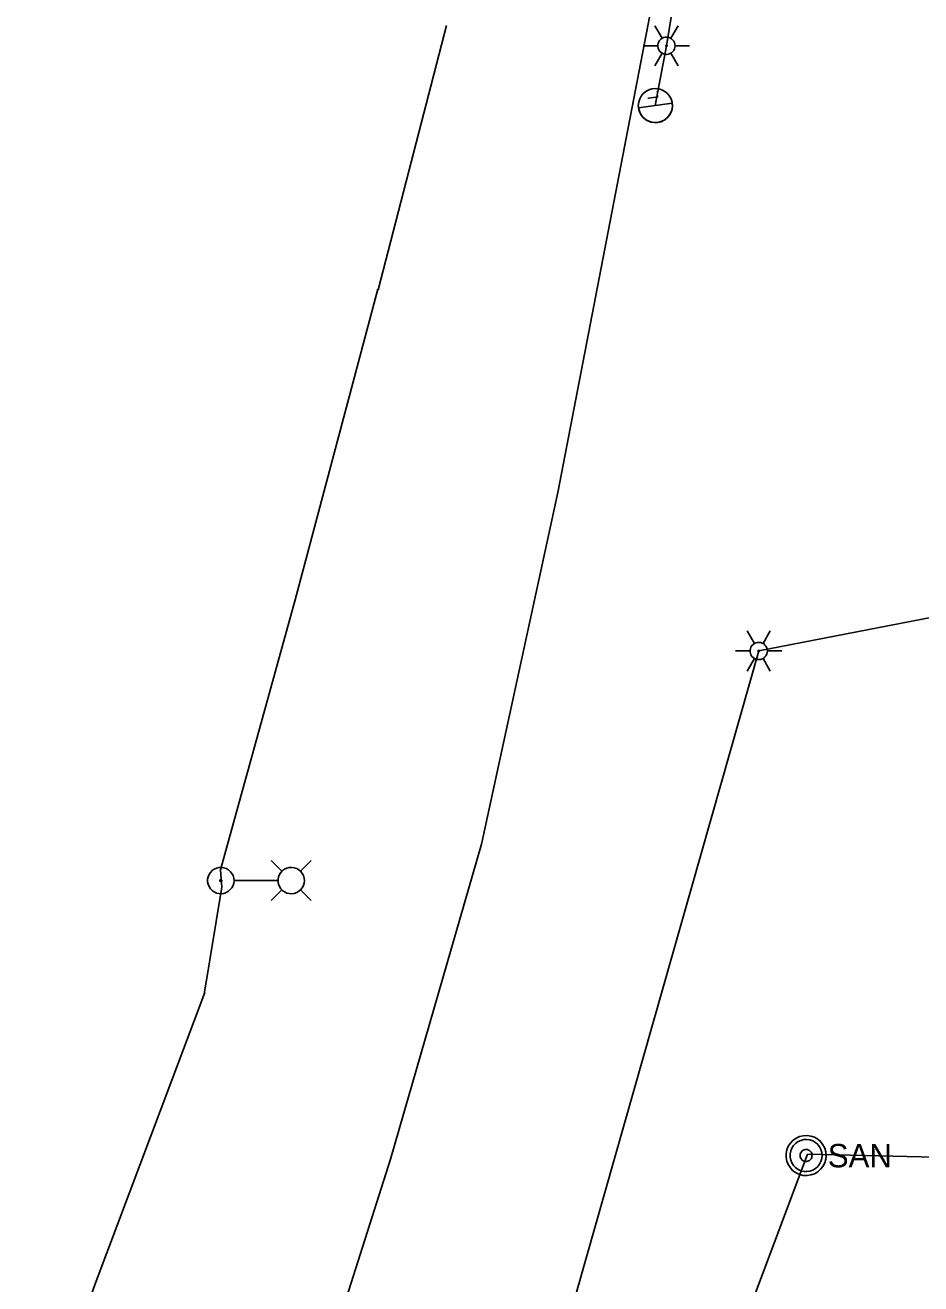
# Model space of a CAD drawing. Extents: x 596028 to 606371, y 330010 to 403088.
# Drawn here: x 604862.3 to 605009.9, y 331373.7 to 331581 of the extents above; entities that cross this region are included whole.
import ezdxf

# ---------------------------------------------------------------- set-up
doc = ezdxf.new("R2010")
doc.units = 0
for name, color, linetype in [('E_LTG', 7, 'Continuous'), ('E_LTG_CID', 7, 'Continuous'), ('E_UTL_E_UG', 7, 'Continuous'), ('E_UTL_G_UG', 7, 'Continuous'), ('E_UTL_SAN_MH', 7, 'Continuous'), ('E_UTL_SAN_UG', 7, 'Continuous')]:
    doc.layers.add(name, color=color, linetype=linetype)

# ---------------------------------------------------------------- blocks, each defined once
blk = doc.blocks.new('_U272')
at = {"layer": 'E_LTG'}
blk.add_lwpolyline([(0.001, -0.171), (0.001, 0.172)], dxfattribs=at)
blk.add_circle((0.001, 0), 0.171, dxfattribs=at)
blk.add_arc((0.001, 0), 0.171, 90, 270, dxfattribs=at)
blk.add_text('L', height=0.108, dxfattribs=at).set_placement((0.066, -0.042))

msp = doc.modelspace()

# ---------------------------------------------------------------- linework, layer by layer
at = {"layer": 'E_LTG'}
for points in [[(604967.22, 331578.86), (604966.02, 331580.93)], [(604968.64, 331578.86), (604969.84, 331580.93)], [(604969.36, 331577.63), (604969.33, 331577.9), (604969.26, 331578.16), (604969.13, 331578.4), (604968.96, 331578.61), (604968.76, 331578.79), (604968.52, 331578.93), (604968.27, 331579.02), (604968, 331579.05), (604967.73, 331579.04), (604967.46, 331578.98), (604967.22, 331578.86), (604966.99, 331578.71), (604966.81, 331578.51), (604966.66, 331578.28), (604966.56, 331578.03), (604966.51, 331577.76), (604966.51, 331577.49), (604966.56, 331577.22), (604966.66, 331576.97), (604966.81, 331576.74), (604966.99, 331576.55), (604967.22, 331576.39), (604967.46, 331576.28), (604967.73, 331576.21), (604968, 331576.2), (604968.27, 331576.24), (604968.52, 331576.33), (604968.76, 331576.46), (604968.96, 331576.64), (604969.13, 331576.85), (604969.26, 331577.1), (604969.33, 331577.36), (604969.36, 331577.63)], [(604969.36, 331577.63), (604969.33, 331577.9), (604969.26, 331578.16), (604969.13, 331578.4), (604968.96, 331578.61), (604968.76, 331578.79), (604968.52, 331578.93), (604968.27, 331579.02), (604968, 331579.05), (604967.73, 331579.04), (604967.46, 331578.98), (604967.22, 331578.86), (604966.99, 331578.71), (604966.81, 331578.51), (604966.66, 331578.28), (604966.56, 331578.03), (604966.51, 331577.76), (604966.51, 331577.49), (604966.56, 331577.22), (604966.66, 331576.97), (604966.81, 331576.74), (604966.99, 331576.55), (604967.22, 331576.39), (604967.46, 331576.28), (604967.73, 331576.21), (604968, 331576.2), (604968.27, 331576.24), (604968.52, 331576.33), (604968.76, 331576.46), (604968.96, 331576.64), (604969.13, 331576.85), (604969.26, 331577.1), (604969.33, 331577.36), (604969.36, 331577.63)], [(604969.36, 331577.63), (604969.33, 331577.9), (604969.26, 331578.16), (604969.13, 331578.4), (604968.96, 331578.61), (604968.76, 331578.79), (604968.52, 331578.93), (604968.27, 331579.02), (604968, 331579.05), (604967.73, 331579.04), (604967.46, 331578.98), (604967.22, 331578.86), (604966.99, 331578.71), (604966.81, 331578.51), (604966.66, 331578.28), (604966.56, 331578.03), (604966.51, 331577.76), (604966.51, 331577.49), (604966.56, 331577.22), (604966.66, 331576.97), (604966.81, 331576.74), (604966.99, 331576.55), (604967.22, 331576.39), (604967.46, 331576.28), (604967.73, 331576.21), (604968, 331576.2), (604968.27, 331576.24), (604968.52, 331576.33), (604968.76, 331576.46), (604968.96, 331576.64), (604969.13, 331576.85), (604969.26, 331577.1), (604969.33, 331577.36), (604969.36, 331577.63)], [(604964.12, 331577.63), (604966.5, 331577.63)], [(604966.02, 331574.33), (604967.22, 331576.39)], [(604968.05, 331577.63), (604968.05, 331577.65), (604968.04, 331577.67), (604968.03, 331577.69), (604968.02, 331577.71), (604968, 331577.72), (604967.98, 331577.74), (604967.96, 331577.74), (604967.94, 331577.75), (604967.91, 331577.74), (604967.89, 331577.74), (604967.87, 331577.73), (604967.85, 331577.72), (604967.84, 331577.7), (604967.82, 331577.68), (604967.82, 331577.66), (604967.81, 331577.64), (604967.81, 331577.62), (604967.82, 331577.59), (604967.82, 331577.57), (604967.84, 331577.55), (604967.85, 331577.54), (604967.87, 331577.52), (604967.89, 331577.51), (604967.91, 331577.51), (604967.94, 331577.51), (604967.96, 331577.51), (604967.98, 331577.52), (604968, 331577.53), (604968.02, 331577.54), (604968.03, 331577.56), (604968.04, 331577.58), (604968.05, 331577.6), (604968.05, 331577.63)], [(604969.84, 331574.33), (604968.64, 331576.39)], [(604969.36, 331577.63), (604971.74, 331577.63)], [(604982.43, 331479.17), (604981.23, 331481.24)], [(604983.85, 331479.17), (604985.05, 331481.24)], [(604984.57, 331477.94), (604984.54, 331478.21), (604984.47, 331478.47), (604984.34, 331478.71), (604984.17, 331478.92), (604983.97, 331479.1), (604983.73, 331479.24), (604983.48, 331479.33), (604983.21, 331479.36), (604982.94, 331479.35), (604982.67, 331479.29), (604982.43, 331479.17), (604982.2, 331479.02), (604982.02, 331478.82), (604981.87, 331478.59), (604981.77, 331478.34), (604981.72, 331478.07), (604981.72, 331477.8), (604981.77, 331477.53), (604981.87, 331477.28), (604982.02, 331477.05), (604982.2, 331476.86), (604982.43, 331476.7), (604982.67, 331476.59), (604982.94, 331476.52), (604983.21, 331476.51), (604983.48, 331476.55), (604983.73, 331476.64), (604983.97, 331476.77), (604984.17, 331476.95), (604984.34, 331477.16), (604984.47, 331477.41), (604984.54, 331477.67), (604984.57, 331477.94)], [(604984.57, 331477.94), (604984.54, 331478.21), (604984.47, 331478.47), (604984.34, 331478.71), (604984.17, 331478.92), (604983.97, 331479.1), (604983.73, 331479.24), (604983.48, 331479.33), (604983.21, 331479.36), (604982.94, 331479.35), (604982.67, 331479.29), (604982.43, 331479.17), (604982.2, 331479.02), (604982.02, 331478.82), (604981.87, 331478.59), (604981.77, 331478.34), (604981.72, 331478.07), (604981.72, 331477.8), (604981.77, 331477.53), (604981.87, 331477.28), (604982.02, 331477.05), (604982.2, 331476.86), (604982.43, 331476.7), (604982.67, 331476.59), (604982.94, 331476.52), (604983.21, 331476.51), (604983.48, 331476.55), (604983.73, 331476.64), (604983.97, 331476.77), (604984.17, 331476.95), (604984.34, 331477.16), (604984.47, 331477.41), (604984.54, 331477.67), (604984.57, 331477.94)], [(604984.57, 331477.94), (604984.54, 331478.21), (604984.47, 331478.47), (604984.34, 331478.71), (604984.17, 331478.92), (604983.97, 331479.1), (604983.73, 331479.24), (604983.48, 331479.33), (604983.21, 331479.36), (604982.94, 331479.35), (604982.67, 331479.29), (604982.43, 331479.17), (604982.2, 331479.02), (604982.02, 331478.82), (604981.87, 331478.59), (604981.77, 331478.34), (604981.72, 331478.07), (604981.72, 331477.8), (604981.77, 331477.53), (604981.87, 331477.28), (604982.02, 331477.05), (604982.2, 331476.86), (604982.43, 331476.7), (604982.67, 331476.59), (604982.94, 331476.52), (604983.21, 331476.51), (604983.48, 331476.55), (604983.73, 331476.64), (604983.97, 331476.77), (604984.17, 331476.95), (604984.34, 331477.16), (604984.47, 331477.41), (604984.54, 331477.67), (604984.57, 331477.94)], [(604979.33, 331477.94), (604981.71, 331477.94)], [(604983.26, 331477.94), (604983.26, 331477.96), (604983.25, 331477.98), (604983.24, 331478), (604983.23, 331478.02), (604983.21, 331478.03), (604983.19, 331478.05), (604983.17, 331478.05), (604983.15, 331478.06), (604983.12, 331478.05), (604983.1, 331478.05), (604983.08, 331478.04), (604983.06, 331478.03), (604983.05, 331478.01), (604983.03, 331477.99), (604983.03, 331477.97), (604983.02, 331477.95), (604983.02, 331477.93), (604983.03, 331477.9), (604983.03, 331477.88), (604983.05, 331477.86), (604983.06, 331477.85), (604983.08, 331477.83), (604983.1, 331477.82), (604983.12, 331477.82), (604983.15, 331477.82), (604983.17, 331477.82), (604983.19, 331477.83), (604983.21, 331477.84), (604983.23, 331477.85), (604983.24, 331477.87), (604983.25, 331477.89), (604983.26, 331477.91), (604983.26, 331477.94)], [(604984.57, 331477.94), (604986.95, 331477.94)], [(604981.23, 331474.64), (604982.43, 331476.7)], [(604985.05, 331474.64), (604983.85, 331476.7)], [(604896.67, 331440.13), (604896.63, 331440.54), (604896.51, 331440.94), (604896.32, 331441.3), (604896.06, 331441.63), (604895.75, 331441.9), (604895.39, 331442.11), (604895, 331442.24), (604894.59, 331442.3), (604894.18, 331442.28), (604893.78, 331442.18), (604893.4, 331442.01), (604893.07, 331441.77), (604892.78, 331441.47), (604892.56, 331441.12), (604892.4, 331440.74), (604892.32, 331440.33), (604892.32, 331439.92), (604892.4, 331439.51), (604892.56, 331439.13), (604892.78, 331438.78), (604893.07, 331438.48), (604893.4, 331438.24), (604893.78, 331438.07), (604894.18, 331437.97), (604894.59, 331437.95), (604895, 331438.01), (604895.39, 331438.15), (604895.75, 331438.35), (604896.06, 331438.63), (604896.32, 331438.95), (604896.51, 331439.32), (604896.63, 331439.72), (604896.67, 331440.13)], [(604904.57, 331441.65), (604902.79, 331443.43)], [(604908.27, 331440.13), (604908.23, 331440.54), (604908.11, 331440.94), (604907.92, 331441.3), (604907.67, 331441.63), (604907.36, 331441.9), (604907, 331442.11), (604906.61, 331442.24), (604906.2, 331442.3), (604905.78, 331442.28), (604905.38, 331442.18), (604905.01, 331442.01), (604904.67, 331441.77), (604904.38, 331441.47), (604904.16, 331441.12), (604904.01, 331440.74), (604903.93, 331440.33), (604903.93, 331439.92), (604904.01, 331439.51), (604904.16, 331439.13), (604904.38, 331438.78), (604904.67, 331438.48), (604905.01, 331438.24), (604905.38, 331438.07), (604905.78, 331437.97), (604906.2, 331437.95), (604906.61, 331438.01), (604907, 331438.15), (604907.36, 331438.35), (604907.67, 331438.63), (604907.92, 331438.95), (604908.11, 331439.32), (604908.23, 331439.72), (604908.27, 331440.13)], [(604907.62, 331441.65), (604909.39, 331443.43)], [(604894.66, 331440.13), (604894.65, 331440.16), (604894.64, 331440.19), (604894.63, 331440.22), (604894.61, 331440.24), (604894.59, 331440.26), (604894.56, 331440.28), (604894.53, 331440.29), (604894.5, 331440.29), (604894.47, 331440.29), (604894.44, 331440.28), (604894.41, 331440.27), (604894.38, 331440.25), (604894.36, 331440.23), (604894.34, 331440.2), (604894.33, 331440.17), (604894.32, 331440.14), (604894.32, 331440.11), (604894.33, 331440.08), (604894.34, 331440.05), (604894.36, 331440.02), (604894.38, 331440), (604894.41, 331439.98), (604894.44, 331439.97), (604894.47, 331439.96), (604894.5, 331439.96), (604894.53, 331439.97), (604894.56, 331439.98), (604894.59, 331439.99), (604894.61, 331440.01), (604894.63, 331440.04), (604894.64, 331440.07), (604894.65, 331440.1), (604894.66, 331440.13)], [(604903.88, 331440.13), (604896.7, 331440.13)], [(604904.57, 331438.61), (604902.79, 331436.83)], [(604907.62, 331438.61), (604909.39, 331436.83)]]:
    msp.add_lwpolyline(points, dxfattribs=at)
at = {"layer": 'E_LTG_CID'}
for points in [[(604966.1, 331567.76), (604967.93, 331577.63), (604999.42, 331769.85)], [(604683.3, 330952.09), (604684.22, 330952.88), (604759.72, 331101.53), (604785.03, 331156.95), (604797.91, 331179.74), (604801.59, 331186.25), (604804.8, 331186.14), (604807.66, 331192.41), (604823.38, 331242.67), (604840.85, 331285.28), (604856.87, 331326.77), (604873.94, 331374.12), (604891.84, 331421.7), (604891.8, 331421.71), (604891.79, 331421.76), (604894.68, 331439.03), (604894.44, 331441.88), (604906.75, 331486.37), (604920.4, 331537.51), (604920.44, 331537.44), (604931.69, 331580.97)]]:
    msp.add_lwpolyline(points, dxfattribs=at)
at = {"layer": 'E_UTL_E_UG'}
for points in [[(604983.14, 331477.94), (605022.55, 331485.6), (605038.2, 331558.64)], [(604826.65, 331039.78), (604832.36, 331051.66), (604840.87, 331068.69), (604891.55, 331186.46), (604898.79, 331199.69), (604899.88, 331201.84), (604900.68, 331206.84), (604943.56, 331338.75), (604983.14, 331477.94)]]:
    msp.add_lwpolyline(points, dxfattribs=at)
at = {"layer": 'E_UTL_G_UG'}
msp.add_lwpolyline([(604900.58, 331325.56), (604922.44, 331394.24), (604937.48, 331446.14), (604950.04, 331504.06), (604965.2, 331582.62), (604965.35, 331584.06), (604975.31, 331635.47), (604982.89, 331678.27), (604990.4, 331717.36), (604995.58, 331758.52), (605000.39, 331798.15), (605002.85, 331829.16), (605006.75, 331840.21), (605007.31, 331850.72), (605004.35, 331850.94), (605007.31, 331850.72), (605005.56, 331876.01)], dxfattribs=at)
at = {"layer": 'E_UTL_SAN_MH'}
for points in [[(604994.25, 331394.84), (604994.19, 331395.46), (604994.02, 331396.06), (604993.73, 331396.62), (604993.34, 331397.12), (604992.87, 331397.53), (604992.32, 331397.84), (604991.73, 331398.05), (604991.11, 331398.13), (604990.48, 331398.1), (604989.87, 331397.96), (604989.3, 331397.7), (604988.79, 331397.33), (604988.36, 331396.88), (604988.02, 331396.35), (604987.79, 331395.77), (604987.67, 331395.15), (604987.67, 331394.52), (604987.79, 331393.91), (604988.02, 331393.33), (604988.36, 331392.8), (604988.79, 331392.34), (604989.3, 331391.98), (604989.87, 331391.72), (604990.48, 331391.57), (604991.11, 331391.54), (604991.73, 331391.63), (604992.32, 331391.84), (604992.87, 331392.15), (604993.34, 331392.56), (604993.73, 331393.05), (604994.02, 331393.61), (604994.19, 331394.21), (604994.25, 331394.84)], [(604993.59, 331394.84), (604993.54, 331395.34), (604993.4, 331395.82), (604993.17, 331396.27), (604992.86, 331396.66), (604992.48, 331396.99), (604992.05, 331397.24), (604991.57, 331397.4), (604991.08, 331397.48), (604990.58, 331397.45), (604990.09, 331397.33), (604989.63, 331397.12), (604989.22, 331396.83), (604988.88, 331396.47), (604988.61, 331396.05), (604988.42, 331395.58), (604988.32, 331395.09), (604988.32, 331394.59), (604988.42, 331394.09), (604988.61, 331393.63), (604988.88, 331393.21), (604989.22, 331392.84), (604989.63, 331392.55), (604990.09, 331392.34), (604990.58, 331392.23), (604991.08, 331392.2), (604991.57, 331392.27), (604992.05, 331392.44), (604992.48, 331392.69), (604992.86, 331393.02), (604993.17, 331393.41), (604993.4, 331393.86), (604993.54, 331394.34), (604993.59, 331394.84)], [(604991.94, 331394.84), (604991.92, 331395.03), (604991.87, 331395.21), (604991.78, 331395.37), (604991.67, 331395.52), (604991.53, 331395.64), (604991.36, 331395.74), (604991.19, 331395.8), (604991, 331395.83), (604990.81, 331395.82), (604990.63, 331395.77), (604990.46, 331395.7), (604990.3, 331395.59), (604990.17, 331395.45), (604990.07, 331395.29), (604990, 331395.12), (604989.97, 331394.93), (604989.97, 331394.74), (604990, 331394.56), (604990.07, 331394.38), (604990.17, 331394.23), (604990.3, 331394.09), (604990.46, 331393.98), (604990.63, 331393.9), (604990.81, 331393.86), (604991, 331393.85), (604991.19, 331393.88), (604991.36, 331393.94), (604991.53, 331394.03), (604991.67, 331394.16), (604991.78, 331394.3), (604991.87, 331394.47), (604991.92, 331394.65), (604991.94, 331394.84)]]:
    msp.add_lwpolyline(points, dxfattribs=at)
at = {"layer": 'E_UTL_SAN_UG'}
for p, q in [((604878.46, 331095.3), (604991.18, 331395.06)), ((604991.18, 331395.06), (605069.64, 331393.24))]:
    msp.add_line(p, q, dxfattribs=at)

# ---------------------------------------------------------------- block references
at = {"layer": 'E_LTG_CID', "xscale": 16.404166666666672, "yscale": 16.404166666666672, "rotation": 97.82095686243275}
msp.add_blockref('_U272', (604966.11, 331567.75), dxfattribs=at)

# ---------------------------------------------------------------- texts
at = {"layer": 'E_UTL_SAN_MH'}
msp.add_text('SAN', height=3.849, dxfattribs=at).set_placement((604994.52, 331392.89))

doc.saveas('drawing.dxf')
